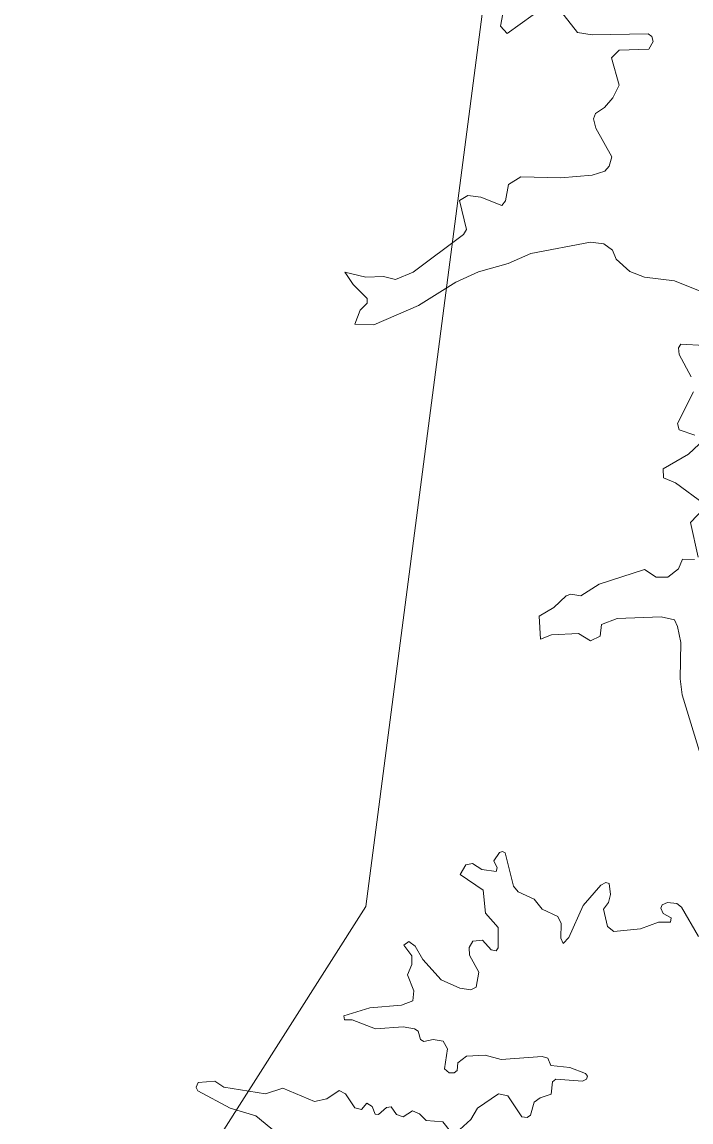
# Model space of a CAD drawing. Extents: x 553962 to 842807, y 8883888 to 9032388.
# Drawn here: x 799240 to 799734, y 9017046 to 9017859 of the extents above; entities that cross this region are included whole.
import ezdxf

# ---------------------------------------------------------------- set-up
doc = ezdxf.new("R2010")
doc.units = 0
doc.header["$LTSCALE"] = 200
doc.layers.add('1', color=7, linetype='Continuous', lineweight=13)

msp = doc.modelspace()

# ---------------------------------------------------------------- linework, layer by layer
at = {"layer": '1'}
for points in [[(805531, 9014654.6), (804656.1, 9014532), (803479.2, 9015509.3), (802603.2, 9015624.2), (801222.1, 9016866), (800600.9, 9016813.5), (800076, 9017128.6), (799586.1, 9016682.2), (799446.1, 9016839.8), (799239.9, 9016805.7), (799493.9, 9017205.2), (799626.2, 9018219.6), (800434.5, 9018637.8), (800970.4, 9019689.3), (802445.9, 9020169.8), (804093.6, 9022119.5), (804177.1, 9022982.9)], [(799479.7, 9017672.1), (799478.5, 9017673.9), (799493.8, 9017670.1), (799507, 9017670.5), (799515.9, 9017668.4), (799528.9, 9017673.9), (799566.1, 9017701.7), (799568.2, 9017705.3), (799563.1, 9017726.8), (799569.4, 9017730.4), (799569.4, 9017730.4), (799578.8, 9017729.1), (799594.3, 9017723), (799597.1, 9017726.6), (799599.4, 9017738.5), (799608.5, 9017744.2), (799637.9, 9017743.6), (799661.2, 9017745.5), (799670.6, 9017748.5), (799673.6, 9017752.1), (799675.7, 9017758.9), (799663.8, 9017780.1), (799662.1, 9017787.1), (799663.6, 9017790.9), (799670.2, 9017795.4), (799676.5, 9017802.5), (799681.2, 9017811.9), (799675.3, 9017832.1), (799681, 9017837.7), (799702.9, 9017838.5), (799706.3, 9017844.2), (799705.2, 9017847.9), (799702.6, 9017849.8), (799661.2, 9017849.1), (799650.2, 9017850.8), (799637.7, 9017866.8)], [(799479.7, 9017672.1), (799478.5, 9017673.9), (799493.8, 9017670.1), (799507, 9017670.5), (799515.9, 9017668.4), (799528.9, 9017673.9), (799566.1, 9017701.7), (799568.2, 9017705.3), (799563.1, 9017726.8), (799569.4, 9017730.4), (799569.4, 9017730.4), (799578.8, 9017729.1), (799594.3, 9017723), (799597.1, 9017726.6), (799599.4, 9017738.5), (799608.5, 9017744.2), (799637.9, 9017743.6), (799661.2, 9017745.5), (799670.6, 9017748.5), (799673.6, 9017752.1), (799675.7, 9017758.9), (799663.8, 9017780.1), (799662.1, 9017787.1), (799663.6, 9017790.9), (799670.2, 9017795.4), (799676.5, 9017802.5), (799681.2, 9017811.9), (799675.3, 9017832.1), (799681, 9017837.7), (799702.9, 9017838.5), (799706.3, 9017844.2), (799705.2, 9017847.9), (799702.6, 9017849.8), (799661.2, 9017849.1), (799650.2, 9017850.8), (799637.7, 9017866.8)], [(799479.7, 9017672.1), (799478.5, 9017673.9), (799493.8, 9017670.1), (799507, 9017670.5), (799515.9, 9017668.4), (799528.9, 9017673.9), (799566.1, 9017701.7), (799568.2, 9017705.3), (799563.1, 9017726.8), (799569.4, 9017730.4), (799569.4, 9017730.4), (799578.8, 9017729.1), (799594.3, 9017723), (799597.1, 9017726.6), (799599.4, 9017738.5), (799608.5, 9017744.2), (799637.9, 9017743.6), (799661.2, 9017745.5), (799670.6, 9017748.5), (799673.6, 9017752.1), (799675.7, 9017758.9), (799663.8, 9017780.1), (799662.1, 9017787.1), (799663.6, 9017790.9), (799670.2, 9017795.4), (799676.5, 9017802.5), (799681.2, 9017811.9), (799675.3, 9017832.1), (799681, 9017837.7), (799702.9, 9017838.5), (799706.3, 9017844.2), (799705.2, 9017847.9), (799702.6, 9017849.8), (799661.2, 9017849.1), (799650.2, 9017850.8), (799637.7, 9017866.8)], [(799479.7, 9017672.1), (799478.5, 9017673.9), (799493.8, 9017670.1), (799507, 9017670.5), (799515.9, 9017668.4), (799528.9, 9017673.9), (799566.1, 9017701.7), (799568.2, 9017705.3), (799563.1, 9017726.8), (799569.4, 9017730.4), (799569.4, 9017730.4), (799578.8, 9017729.1), (799594.3, 9017723), (799597.1, 9017726.6), (799599.4, 9017738.5), (799608.5, 9017744.2), (799637.9, 9017743.6), (799661.2, 9017745.5), (799670.6, 9017748.5), (799673.6, 9017752.1), (799675.7, 9017758.9), (799663.8, 9017780.1), (799662.1, 9017787.1), (799663.6, 9017790.9), (799670.2, 9017795.4), (799676.5, 9017802.5), (799681.2, 9017811.9), (799675.3, 9017832.1), (799681, 9017837.7), (799702.9, 9017838.5), (799706.3, 9017844.2), (799705.2, 9017847.9), (799702.6, 9017849.8), (799661.2, 9017849.1), (799650.2, 9017850.8), (799637.7, 9017866.8)], [(799617.5, 9017864), (799598.3, 9017850), (799593.3, 9017855.5), (799595.2, 9017864.6)], [(799617.5, 9017864), (799598.3, 9017850), (799593.3, 9017855.5), (799595.2, 9017864.6)], [(799617.5, 9017864), (799598.3, 9017850), (799593.3, 9017855.5), (799595.2, 9017864.6)], [(799617.5, 9017864), (799598.3, 9017850), (799593.3, 9017855.5), (799595.2, 9017864.6)], [(799660, 9017696), (799615.8, 9017687.7), (799599.2, 9017680.1), (799577.1, 9017674.1), (799560.5, 9017666.5), (799532.9, 9017649.2), (799499.8, 9017634.8), (799485.8, 9017635.3), (799489.8, 9017645.8), (799494.9, 9017650.9), (799494.9, 9017654.3), (799484.5, 9017664.7), (799479.7, 9017672.1)], [(799660, 9017696), (799615.8, 9017687.7), (799599.2, 9017680.1), (799577.1, 9017674.1), (799560.5, 9017666.5), (799532.9, 9017649.2), (799499.8, 9017634.8), (799485.8, 9017635.3), (799489.8, 9017645.8), (799494.9, 9017650.9), (799494.9, 9017654.3), (799484.5, 9017664.7), (799479.7, 9017672.1)], [(799660, 9017696), (799615.8, 9017687.7), (799599.2, 9017680.1), (799577.1, 9017674.1), (799560.5, 9017666.5), (799532.9, 9017649.2), (799499.8, 9017634.8), (799485.8, 9017635.3), (799489.8, 9017645.8), (799494.9, 9017650.9), (799494.9, 9017654.3), (799484.5, 9017664.7), (799479.7, 9017672.1)], [(799660, 9017696), (799615.8, 9017687.7), (799599.2, 9017680.1), (799577.1, 9017674.1), (799560.5, 9017666.5), (799532.9, 9017649.2), (799499.8, 9017634.8), (799485.8, 9017635.3), (799489.8, 9017645.8), (799494.9, 9017650.9), (799494.9, 9017654.3), (799484.5, 9017664.7), (799479.7, 9017672.1)], [(799745.8, 9017657.7), (799722, 9017667.3), (799699.9, 9017670.1), (799688.9, 9017674.3), (799678.9, 9017683.4), (799676.1, 9017690), (799669.7, 9017694.7), (799660, 9017696)], [(799745.8, 9017657.7), (799722, 9017667.3), (799699.9, 9017670.1), (799688.9, 9017674.3), (799678.9, 9017683.4), (799676.1, 9017690), (799669.7, 9017694.7), (799660, 9017696)], [(799745.8, 9017657.7), (799722, 9017667.3), (799699.9, 9017670.1), (799688.9, 9017674.3), (799678.9, 9017683.4), (799676.1, 9017690), (799669.7, 9017694.7), (799660, 9017696)], [(799745.8, 9017657.7), (799722, 9017667.3), (799699.9, 9017670.1), (799688.9, 9017674.3), (799678.9, 9017683.4), (799676.1, 9017690), (799669.7, 9017694.7), (799660, 9017696)], [(799734.3, 9017596.6), (799725.4, 9017613.1), (799724.8, 9017617.8), (799726.7, 9017620.6), (799744.1, 9017619.7)], [(799734.3, 9017596.6), (799725.4, 9017613.1), (799724.8, 9017617.8), (799726.7, 9017620.6), (799744.1, 9017619.7)], [(799734.3, 9017596.6), (799725.4, 9017613.1), (799724.8, 9017617.8), (799726.7, 9017620.6), (799744.1, 9017619.7)], [(799734.3, 9017596.6), (799725.4, 9017613.1), (799724.8, 9017617.8), (799726.7, 9017620.6), (799744.1, 9017619.7)], [(799737.1, 9017553.4), (799725.4, 9017557.3), (799724.1, 9017562.1), (799736, 9017585.5)], [(799737.1, 9017553.4), (799725.4, 9017557.3), (799724.1, 9017562.1), (799736, 9017585.5)], [(799737.1, 9017553.4), (799725.4, 9017557.3), (799724.1, 9017562.1), (799736, 9017585.5)], [(799737.1, 9017553.4), (799725.4, 9017557.3), (799724.1, 9017562.1), (799736, 9017585.5)], [(799744.1, 9017502.5), (799722.7, 9017518.2), (799713.9, 9017522), (799713.5, 9017528.6), (799732.4, 9017539.4), (799740.2, 9017546.8)], [(799744.1, 9017502.5), (799722.7, 9017518.2), (799713.9, 9017522), (799713.5, 9017528.6), (799732.4, 9017539.4), (799740.2, 9017546.8)], [(799744.1, 9017502.5), (799722.7, 9017518.2), (799713.9, 9017522), (799713.5, 9017528.6), (799732.4, 9017539.4), (799740.2, 9017546.8)], [(799744.1, 9017502.5), (799722.7, 9017518.2), (799713.9, 9017522), (799713.5, 9017528.6), (799732.4, 9017539.4), (799740.2, 9017546.8)], [(799739.4, 9017463.2), (799733.9, 9017488.8), (799744, 9017499.4)], [(799739.4, 9017463.2), (799733.9, 9017488.8), (799744, 9017499.4)], [(799739.4, 9017463.2), (799733.9, 9017488.8), (799744, 9017499.4)], [(799739.4, 9017463.2), (799733.9, 9017488.8), (799744, 9017499.4)], [(799756.6, 9017266.5), (799727.7, 9017361.6), (799726.2, 9017373.5), (799726.7, 9017400.3), (799724.3, 9017412.1), (799721.9, 9017417), (799712.2, 9017419.2), (799679.5, 9017418.1), (799668.1, 9017413.5), (799667, 9017405), (799660, 9017401.6), (799651, 9017406.9), (799631.1, 9017406), (799622.9, 9017402.7), (799621.9, 9017419.8), (799632.8, 9017426.2), (799641.9, 9017434.7), (799645.3, 9017436), (799652.8, 9017434.7), (799666.3, 9017443.4), (799699.7, 9017454.2), (799708.4, 9017448.5), (799717.1, 9017448.5), (799725, 9017454.7), (799727.9, 9017461.9), (799736.8, 9017461.5)], [(799756.6, 9017266.5), (799727.7, 9017361.6), (799726.2, 9017373.5), (799726.7, 9017400.3), (799724.3, 9017412.1), (799721.9, 9017417), (799712.2, 9017419.2), (799679.5, 9017418.1), (799668.1, 9017413.5), (799667, 9017405), (799660, 9017401.6), (799651, 9017406.9), (799631.1, 9017406), (799622.9, 9017402.7), (799621.9, 9017419.8), (799632.8, 9017426.2), (799641.9, 9017434.7), (799645.3, 9017436), (799652.8, 9017434.7), (799666.3, 9017443.4), (799699.7, 9017454.2), (799708.4, 9017448.5), (799717.1, 9017448.5), (799725, 9017454.7), (799727.9, 9017461.9), (799736.8, 9017461.5)], [(799756.6, 9017266.5), (799727.7, 9017361.6), (799726.2, 9017373.5), (799726.7, 9017400.3), (799724.3, 9017412.1), (799721.9, 9017417), (799712.2, 9017419.2), (799679.5, 9017418.1), (799668.1, 9017413.5), (799667, 9017405), (799660, 9017401.6), (799651, 9017406.9), (799631.1, 9017406), (799622.9, 9017402.7), (799621.9, 9017419.8), (799632.8, 9017426.2), (799641.9, 9017434.7), (799645.3, 9017436), (799652.8, 9017434.7), (799666.3, 9017443.4), (799699.7, 9017454.2), (799708.4, 9017448.5), (799717.1, 9017448.5), (799725, 9017454.7), (799727.9, 9017461.9), (799736.8, 9017461.5)], [(799756.6, 9017266.5), (799727.7, 9017361.6), (799726.2, 9017373.5), (799726.7, 9017400.3), (799724.3, 9017412.1), (799721.9, 9017417), (799712.2, 9017419.2), (799679.5, 9017418.1), (799668.1, 9017413.5), (799667, 9017405), (799660, 9017401.6), (799651, 9017406.9), (799631.1, 9017406), (799622.9, 9017402.7), (799621.9, 9017419.8), (799632.8, 9017426.2), (799641.9, 9017434.7), (799645.3, 9017436), (799652.8, 9017434.7), (799666.3, 9017443.4), (799699.7, 9017454.2), (799708.4, 9017448.5), (799717.1, 9017448.5), (799725, 9017454.7), (799727.9, 9017461.9), (799736.8, 9017461.5)], [(799560.6, 9017038.1), (799571.4, 9017047.9), (799576.5, 9017056.2), (799592, 9017067), (799598.8, 9017065.3), (799609.2, 9017049.8), (799613, 9017049.4), (799615.6, 9017051.2), (799618.3, 9017060.8), (799622.8, 9017064), (799630.8, 9017066.6), (799631.9, 9017075.7), (799634.2, 9017077.6), (799654, 9017076.3), (799657, 9017077.8), (799657.6, 9017079.9), (799656.1, 9017081.9), (799644.7, 9017086.3), (799630.6, 9017087.8), (799628.3, 9017093.3), (799624.3, 9017094.4), (799594, 9017092.3), (799582.2, 9017095.5), (799568.2, 9017094.8), (799561.8, 9017089.9), (799561.4, 9017084), (799559.2, 9017082.3), (799555.4, 9017082.5), (799552, 9017085.3), (799554.2, 9017100.1), (799551, 9017105.7), (799543.6, 9017106.9), (799536.7, 9017105.5), (799534.4, 9017106.9), (799532.5, 9017113.1), (799529.9, 9017115), (799521.5, 9017116.3), (799501.1, 9017114.8), (799483.8, 9017121.6), (799478.1, 9017121.6), (799477.7, 9017124.6), (799496.8, 9017130.3), (799520.2, 9017132.4), (799528.7, 9017135.6), (799529.5, 9017143), (799524.7, 9017154.7), (799527.9, 9017162.4), (799527.8, 9017168.7), (799522.1, 9017176.8), (799525.7, 9017179.3), (799530.4, 9017175.9), (799536.1, 9017166.2), (799549.5, 9017151.1), (799563.3, 9017145), (799571.6, 9017143.7), (799575.4, 9017145.6), (799577.5, 9017156.8), (799570.5, 9017169.4), (799570.3, 9017174.9), (799572.9, 9017179.6), (799580.1, 9017180.4), (799586.5, 9017173.2), (799590.3, 9017172.4), (799591.8, 9017174.7), (799591.8, 9017189.8), (799582.4, 9017200.4), (799580.7, 9017217.4), (799563.7, 9017228.9), (799567.8, 9017236.1), (799572.8, 9017237.1), (799579.5, 9017232.5), (799590.3, 9017231), (799590.9, 9017233.7), (799588.6, 9017239.1)], [(799560.6, 9017038.1), (799571.4, 9017047.9), (799576.5, 9017056.2), (799592, 9017067), (799598.8, 9017065.3), (799609.2, 9017049.8), (799613, 9017049.4), (799615.6, 9017051.2), (799618.3, 9017060.8), (799622.8, 9017064), (799630.8, 9017066.6), (799631.9, 9017075.7), (799634.2, 9017077.6), (799654, 9017076.3), (799657, 9017077.8), (799657.6, 9017079.9), (799656.1, 9017081.9), (799644.7, 9017086.3), (799630.6, 9017087.8), (799628.3, 9017093.3), (799624.3, 9017094.4), (799594, 9017092.3), (799582.2, 9017095.5), (799568.2, 9017094.8), (799561.8, 9017089.9), (799561.4, 9017084), (799559.2, 9017082.3), (799555.4, 9017082.5), (799552, 9017085.3), (799554.2, 9017100.1), (799551, 9017105.7), (799543.6, 9017106.9), (799536.7, 9017105.5), (799534.4, 9017106.9), (799532.5, 9017113.1), (799529.9, 9017115), (799521.5, 9017116.3), (799501.1, 9017114.8), (799483.8, 9017121.6), (799478.1, 9017121.6), (799477.7, 9017124.6), (799496.8, 9017130.3), (799520.2, 9017132.4), (799528.7, 9017135.6), (799529.5, 9017143), (799524.7, 9017154.7), (799527.9, 9017162.4), (799527.8, 9017168.7), (799522.1, 9017176.8), (799525.7, 9017179.3), (799530.4, 9017175.9), (799536.1, 9017166.2), (799549.5, 9017151.1), (799563.3, 9017145), (799571.6, 9017143.7), (799575.4, 9017145.6), (799577.5, 9017156.8), (799570.5, 9017169.4), (799570.3, 9017174.9), (799572.9, 9017179.6), (799580.1, 9017180.4), (799586.5, 9017173.2), (799590.3, 9017172.4), (799591.8, 9017174.7), (799591.8, 9017189.8), (799582.4, 9017200.4), (799580.7, 9017217.4), (799563.7, 9017228.9), (799567.8, 9017236.1), (799572.8, 9017237.1), (799579.5, 9017232.5), (799590.3, 9017231), (799590.9, 9017233.7), (799588.6, 9017239.1)], [(799560.6, 9017038.1), (799571.4, 9017047.9), (799576.5, 9017056.2), (799592, 9017067), (799598.8, 9017065.3), (799609.2, 9017049.8), (799613, 9017049.4), (799615.6, 9017051.2), (799618.3, 9017060.8), (799622.8, 9017064), (799630.8, 9017066.6), (799631.9, 9017075.7), (799634.2, 9017077.6), (799654, 9017076.3), (799657, 9017077.8), (799657.6, 9017079.9), (799656.1, 9017081.9), (799644.7, 9017086.3), (799630.6, 9017087.8), (799628.3, 9017093.3), (799624.3, 9017094.4), (799594, 9017092.3), (799582.2, 9017095.5), (799568.2, 9017094.8), (799561.8, 9017089.9), (799561.4, 9017084), (799559.2, 9017082.3), (799555.4, 9017082.5), (799552, 9017085.3), (799554.2, 9017100.1), (799551, 9017105.7), (799543.6, 9017106.9), (799536.7, 9017105.5), (799534.4, 9017106.9), (799532.5, 9017113.1), (799529.9, 9017115), (799521.5, 9017116.3), (799501.1, 9017114.8), (799483.8, 9017121.6), (799478.1, 9017121.6), (799477.7, 9017124.6), (799496.8, 9017130.3), (799520.2, 9017132.4), (799528.7, 9017135.6), (799529.5, 9017143), (799524.7, 9017154.7), (799527.9, 9017162.4), (799527.8, 9017168.7), (799522.1, 9017176.8), (799525.7, 9017179.3), (799530.4, 9017175.9), (799536.1, 9017166.2), (799549.5, 9017151.1), (799563.3, 9017145), (799571.6, 9017143.7), (799575.4, 9017145.6), (799577.5, 9017156.8), (799570.5, 9017169.4), (799570.3, 9017174.9), (799572.9, 9017179.6), (799580.1, 9017180.4), (799586.5, 9017173.2), (799590.3, 9017172.4), (799591.8, 9017174.7), (799591.8, 9017189.8), (799582.4, 9017200.4), (799580.7, 9017217.4), (799563.7, 9017228.9), (799567.8, 9017236.1), (799572.8, 9017237.1), (799579.5, 9017232.5), (799590.3, 9017231), (799590.9, 9017233.7), (799588.6, 9017239.1)], [(799560.6, 9017038.1), (799571.4, 9017047.9), (799576.5, 9017056.2), (799592, 9017067), (799598.8, 9017065.3), (799609.2, 9017049.8), (799613, 9017049.4), (799615.6, 9017051.2), (799618.3, 9017060.8), (799622.8, 9017064), (799630.8, 9017066.6), (799631.9, 9017075.7), (799634.2, 9017077.6), (799654, 9017076.3), (799657, 9017077.8), (799657.6, 9017079.9), (799656.1, 9017081.9), (799644.7, 9017086.3), (799630.6, 9017087.8), (799628.3, 9017093.3), (799624.3, 9017094.4), (799594, 9017092.3), (799582.2, 9017095.5), (799568.2, 9017094.8), (799561.8, 9017089.9), (799561.4, 9017084), (799559.2, 9017082.3), (799555.4, 9017082.5), (799552, 9017085.3), (799554.2, 9017100.1), (799551, 9017105.7), (799543.6, 9017106.9), (799536.7, 9017105.5), (799534.4, 9017106.9), (799532.5, 9017113.1), (799529.9, 9017115), (799521.5, 9017116.3), (799501.1, 9017114.8), (799483.8, 9017121.6), (799478.1, 9017121.6), (799477.7, 9017124.6), (799496.8, 9017130.3), (799520.2, 9017132.4), (799528.7, 9017135.6), (799529.5, 9017143), (799524.7, 9017154.7), (799527.9, 9017162.4), (799527.8, 9017168.7), (799522.1, 9017176.8), (799525.7, 9017179.3), (799530.4, 9017175.9), (799536.1, 9017166.2), (799549.5, 9017151.1), (799563.3, 9017145), (799571.6, 9017143.7), (799575.4, 9017145.6), (799577.5, 9017156.8), (799570.5, 9017169.4), (799570.3, 9017174.9), (799572.9, 9017179.6), (799580.1, 9017180.4), (799586.5, 9017173.2), (799590.3, 9017172.4), (799591.8, 9017174.7), (799591.8, 9017189.8), (799582.4, 9017200.4), (799580.7, 9017217.4), (799563.7, 9017228.9), (799567.8, 9017236.1), (799572.8, 9017237.1), (799579.5, 9017232.5), (799590.3, 9017231), (799590.9, 9017233.7), (799588.6, 9017239.1)], [(799588.6, 9017239.1), (799592.6, 9017245.2), (799595, 9017246), (799596.9, 9017244.8), (799603, 9017220.2), (799606.4, 9017216.1), (799618.3, 9017210.6), (799624.3, 9017203.4), (799635.8, 9017197.8), (799638.2, 9017192.8), (799637.9, 9017181.9), (799639.6, 9017177.9), (799643.8, 9017182.3), (799654.5, 9017206.1), (799667.6, 9017221), (799671.2, 9017223.1), (799673.6, 9017222.2), (799674.6, 9017214.2), (799673.1, 9017208.3), (799669.5, 9017203.2), (799669.5, 9017203.2), (799672.5, 9017190.4), (799677.1, 9017186.8), (799696.9, 9017188.7), (799710.1, 9017193.6), (799719, 9017193.6), (799719.4, 9017197), (799713.7, 9017200), (799711.8, 9017204), (799712.8, 9017206.5), (799716.7, 9017208.2), (799723.8, 9017207.4), (799727.1, 9017204.8), (799739.6, 9017183)], [(799588.6, 9017239.1), (799592.6, 9017245.2), (799595, 9017246), (799596.9, 9017244.8), (799603, 9017220.2), (799606.4, 9017216.1), (799618.3, 9017210.6), (799624.3, 9017203.4), (799635.8, 9017197.8), (799638.2, 9017192.8), (799637.9, 9017181.9), (799639.6, 9017177.9), (799643.8, 9017182.3), (799654.5, 9017206.1), (799667.6, 9017221), (799671.2, 9017223.1), (799673.6, 9017222.2), (799674.6, 9017214.2), (799673.1, 9017208.3), (799669.5, 9017203.2), (799669.5, 9017203.2), (799672.5, 9017190.4), (799677.1, 9017186.8), (799696.9, 9017188.7), (799710.1, 9017193.6), (799719, 9017193.6), (799719.4, 9017197), (799713.7, 9017200), (799711.8, 9017204), (799712.8, 9017206.5), (799716.7, 9017208.2), (799723.8, 9017207.4), (799727.1, 9017204.8), (799739.6, 9017183)], [(799588.6, 9017239.1), (799592.6, 9017245.2), (799595, 9017246), (799596.9, 9017244.8), (799603, 9017220.2), (799606.4, 9017216.1), (799618.3, 9017210.6), (799624.3, 9017203.4), (799635.8, 9017197.8), (799638.2, 9017192.8), (799637.9, 9017181.9), (799639.6, 9017177.9), (799643.8, 9017182.3), (799654.5, 9017206.1), (799667.6, 9017221), (799671.2, 9017223.1), (799673.6, 9017222.2), (799674.6, 9017214.2), (799673.1, 9017208.3), (799669.5, 9017203.2), (799669.5, 9017203.2), (799672.5, 9017190.4), (799677.1, 9017186.8), (799696.9, 9017188.7), (799710.1, 9017193.6), (799719, 9017193.6), (799719.4, 9017197), (799713.7, 9017200), (799711.8, 9017204), (799712.8, 9017206.5), (799716.7, 9017208.2), (799723.8, 9017207.4), (799727.1, 9017204.8), (799739.6, 9017183)], [(799588.6, 9017239.1), (799592.6, 9017245.2), (799595, 9017246), (799596.9, 9017244.8), (799603, 9017220.2), (799606.4, 9017216.1), (799618.3, 9017210.6), (799624.3, 9017203.4), (799635.8, 9017197.8), (799638.2, 9017192.8), (799637.9, 9017181.9), (799639.6, 9017177.9), (799643.8, 9017182.3), (799654.5, 9017206.1), (799667.6, 9017221), (799671.2, 9017223.1), (799673.6, 9017222.2), (799674.6, 9017214.2), (799673.1, 9017208.3), (799669.5, 9017203.2), (799669.5, 9017203.2), (799672.5, 9017190.4), (799677.1, 9017186.8), (799696.9, 9017188.7), (799710.1, 9017193.6), (799719, 9017193.6), (799719.4, 9017197), (799713.7, 9017200), (799711.8, 9017204), (799712.8, 9017206.5), (799716.7, 9017208.2), (799723.8, 9017207.4), (799727.1, 9017204.8), (799739.6, 9017183)], [(799368.6, 9017071.6), (799368.5, 9017071.8), (799370, 9017075.2), (799382.3, 9017076.2), (799389, 9017071.9), (799419.9, 9017066.8), (799432.7, 9017071), (799456.1, 9017061.3), (799465.1, 9017063.2), (799474.3, 9017069.3), (799479, 9017066.8), (799485.8, 9017056.6), (799490.7, 9017055.3), (799494.7, 9017060), (799498.7, 9017057.6), (799500.7, 9017051.9), (799503.4, 9017051.7), (799509.1, 9017056.8), (799512.6, 9017057.2), (799512.6, 9017057.2), (799516.6, 9017051.7), (799521.5, 9017050), (799528.3, 9017054.4), (799533.6, 9017052.1), (799538.6, 9017047.2), (799550.7, 9017046.2), (799556.5, 9017039)], [(799368.6, 9017071.6), (799368.5, 9017071.8), (799370, 9017075.2), (799382.3, 9017076.2), (799389, 9017071.9), (799419.9, 9017066.8), (799432.7, 9017071), (799456.1, 9017061.3), (799465.1, 9017063.2), (799474.3, 9017069.3), (799479, 9017066.8), (799485.8, 9017056.6), (799490.7, 9017055.3), (799494.7, 9017060), (799498.7, 9017057.6), (799500.7, 9017051.9), (799503.4, 9017051.7), (799509.1, 9017056.8), (799512.6, 9017057.2), (799512.6, 9017057.2), (799516.6, 9017051.7), (799521.5, 9017050), (799528.3, 9017054.4), (799533.6, 9017052.1), (799538.6, 9017047.2), (799550.7, 9017046.2), (799556.5, 9017039)], [(799368.6, 9017071.6), (799368.5, 9017071.8), (799370, 9017075.2), (799382.3, 9017076.2), (799389, 9017071.9), (799419.9, 9017066.8), (799432.7, 9017071), (799456.1, 9017061.3), (799465.1, 9017063.2), (799474.3, 9017069.3), (799479, 9017066.8), (799485.8, 9017056.6), (799490.7, 9017055.3), (799494.7, 9017060), (799498.7, 9017057.6), (799500.7, 9017051.9), (799503.4, 9017051.7), (799509.1, 9017056.8), (799512.6, 9017057.2), (799512.6, 9017057.2), (799516.6, 9017051.7), (799521.5, 9017050), (799528.3, 9017054.4), (799533.6, 9017052.1), (799538.6, 9017047.2), (799550.7, 9017046.2), (799556.5, 9017039)], [(799368.6, 9017071.6), (799368.5, 9017071.8), (799370, 9017075.2), (799382.3, 9017076.2), (799389, 9017071.9), (799419.9, 9017066.8), (799432.7, 9017071), (799456.1, 9017061.3), (799465.1, 9017063.2), (799474.3, 9017069.3), (799479, 9017066.8), (799485.8, 9017056.6), (799490.7, 9017055.3), (799494.7, 9017060), (799498.7, 9017057.6), (799500.7, 9017051.9), (799503.4, 9017051.7), (799509.1, 9017056.8), (799512.6, 9017057.2), (799512.6, 9017057.2), (799516.6, 9017051.7), (799521.5, 9017050), (799528.3, 9017054.4), (799533.6, 9017052.1), (799538.6, 9017047.2), (799550.7, 9017046.2), (799556.5, 9017039)], [(799427.9, 9017038.1), (799412.7, 9017050.6), (799393.6, 9017056.4), (799369.8, 9017069.1), (799368.6, 9017071.6)], [(799427.9, 9017038.1), (799412.7, 9017050.6), (799393.6, 9017056.4), (799369.8, 9017069.1), (799368.6, 9017071.6)], [(799427.9, 9017038.1), (799412.7, 9017050.6), (799393.6, 9017056.4), (799369.8, 9017069.1), (799368.6, 9017071.6)], [(799427.9, 9017038.1), (799412.7, 9017050.6), (799393.6, 9017056.4), (799369.8, 9017069.1), (799368.6, 9017071.6)]]:
    msp.add_lwpolyline(points, dxfattribs=at)

doc.saveas('drawing.dxf')
